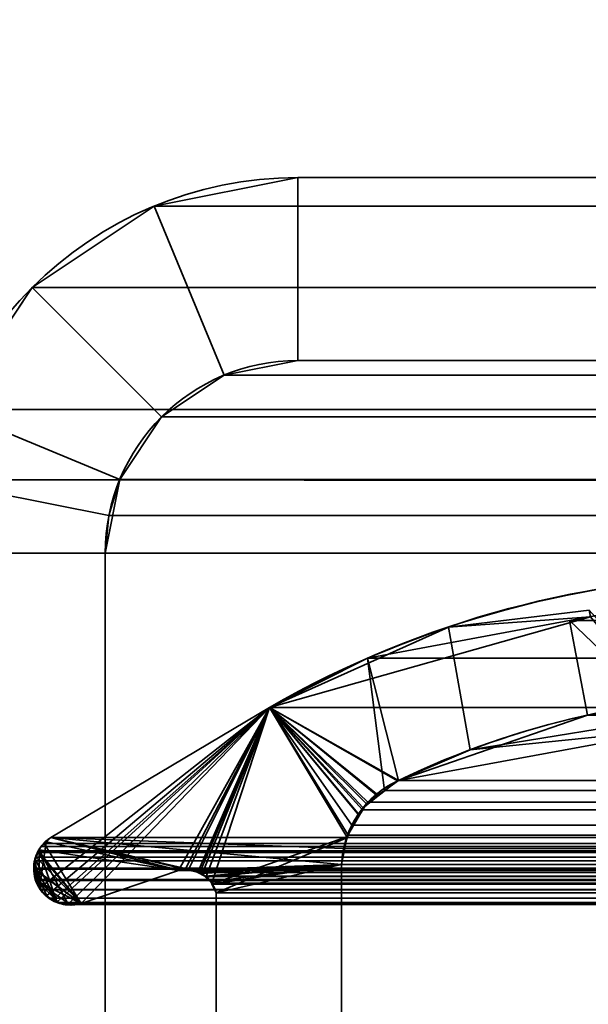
# Model space of a CAD drawing. Header units: millimetres. Extents: x -603 to 3703, y -115 to 193.
# Tile 268 of 656: x 1024.3 to 1028.96, y 10.72 to 18.8. Entities that reach past the tile are written whole.
import ezdxf

# ---------------------------------------------------------------- set-up
doc = ezdxf.new("R2010")
doc.units = ezdxf.units.MM
doc.layers.add('152', color=7, linetype='Continuous', true_color=0xffffff)

# ---------------------------------------------------------------- blocks, each defined once
blk = doc.blocks.new('UG_SURFACE_002')
at = {"layer": '152', "color": 252, "linetype": 'Continuous', "lineweight": 35}
for points in [[(2165, -18, 2212.25), (2165, 174.4, 2212.25), (835, 174.4, 2212.25), (835, -18, 2212.25)], [(985, -18, 2062.2499), (985, 174.4, 2062.2499), (2015.0001, 174.4, 2062.2499), (2015.0001, -18, 2062.2499)]]:
    blk.add_3dface(points, dxfattribs=at)
blk = doc.blocks.new('UG_SURFACE_096')
at = {"layer": '152', "color": 7, "linetype": 'Continuous', "lineweight": 35}
for points in [[(1026.348, 13.1555, -7.75), (1026.348, 13.1555, 2018.9021), (1028.978, 13.897, 2016.2721)], [(1028.978, 13.897, 2016.2721), (1027.8143, 13.8135, -7.75), (1026.348, 13.1555, -7.75)], [(1028.978, 13.897, 2016.2721), (1026.348, 13.1555, 2018.9021), (1027.405, 12.5565, 2017.8449), (1029.7383, 12.9862, 2015.5118)], [(1028.978, 13.897, 2016.2721), (1028.967, 13.9521, -7.75), (1027.8143, 13.8135, -7.75)], [(1029.7376, 13.0907, -7.75), (1027.9906, 12.8066, -7.75), (1027.8143, 13.8135, -7.75), (1028.967, 13.9521, -7.75)], [(1026.348, 13.1555, -7.75), (1027.8143, 13.8135, -7.75), (1027.9906, 12.8066, -7.75), (1027.405, 12.5565, -7.75)], [(1026.348, 13.1555, 2018.9021), (1024.4635, 11.6737, 2020.7865), (1024.4713, 11.6585, 2020.7787), (1024.5216, 11.6138, 2020.7283)], [(1024.4635, 11.6737, 2020.7865), (1026.348, 13.1555, 2018.9021), (1024.5554, 12.0875, 2020.6945), (1024.5168, 12.0506, 2020.7331)], [(1026.348, 13.1555, 2018.9021), (1024.5216, 11.6138, 2020.7283), (1024.5675, 11.573, 2020.6826)], [(1024.5554, 12.0875, 2020.6945), (1026.348, 13.1555, 2018.9021), (1026.348, 13.1555, -7.75), (1024.5554, 12.0875, -7.75)], [(1027.0861, 12.2703, -7.75), (1026.9794, 12.0884, -7.75), (1024.5554, 12.0875, -7.75), (1026.348, 13.1555, -7.75)], [(1024.5675, 11.573, 2020.6826), (1024.5982, 11.558, 2020.6518), (1024.6031, 11.5573, 2020.6468), (1026.348, 13.1555, 2018.9021)], [(1026.348, 13.1555, 2018.9021), (1024.6031, 11.5573, 2020.6468), (1024.7005, 11.5442, 2020.5495)], [(1026.348, 13.1555, 2018.9021), (1024.7005, 11.5442, 2020.5495), (1024.7521, 11.5372, 2020.4978), (1024.8029, 11.5484, 2020.447)], [(1024.8029, 11.5484, 2020.447), (1025.6004, 11.8171, 2019.6495), (1026.348, 13.1555, 2018.9021)], [(1025.6004, 11.8171, 2019.6495), (1025.6561, 11.826, 2019.594), (1026.348, 13.1555, 2018.9021)], [(1026.348, 13.1555, 2018.9021), (1025.6561, 11.826, 2019.594), (1025.6808, 11.8207, 2019.5692)], [(1025.6808, 11.8207, 2019.5692), (1025.7604, 11.8037, 2019.4895), (1026.348, 13.1555, 2018.9021)], [(1025.7604, 11.8037, 2019.4895), (1025.7775, 11.8, 2019.4726), (1026.348, 13.1555, 2018.9021)], [(1026.348, 13.1555, 2018.9021), (1025.7775, 11.8, 2019.4726), (1025.7958, 11.7898, 2019.4542)], [(1026.348, 13.1555, 2018.9021), (1025.7958, 11.7898, 2019.4542), (1025.8263, 11.7604, 2019.4237)], [(1025.8263, 11.7604, 2019.4237), (1025.8741, 11.7145, 2019.3758), (1026.348, 13.1555, 2018.9021)], [(1026.9816, 12.0946, 2018.2683), (1026.348, 13.1555, 2018.9021), (1025.8741, 11.7145, 2019.3758), (1025.8774, 11.7075, 2019.3727)], [(1026.348, 13.1555, -7.75), (1027.405, 12.5565, -7.75), (1027.2372, 12.4344, -7.75)], [(1026.348, 13.1555, -7.75), (1027.1413, 12.3646, -7.75), (1027.0861, 12.2703, -7.75)], [(1027.2372, 12.4344, -7.75), (1027.1413, 12.3646, -7.75), (1026.348, 13.1555, -7.75)], [(1026.348, 13.1555, 2018.9021), (1027.395, 12.552, 2017.8549), (1027.405, 12.5565, 2017.8449)], [(1026.348, 13.1555, 2018.9021), (1027.114, 12.3326, 2018.136), (1027.2355, 12.4275, 2018.0144)], [(1027.2355, 12.4275, 2018.0144), (1027.395, 12.552, 2017.8549), (1026.348, 13.1555, 2018.9021)], [(1026.348, 13.1555, 2018.9021), (1026.9816, 12.0946, 2018.2683), (1027.0796, 12.2708, 2018.1704)], [(1027.0796, 12.2708, 2018.1704), (1027.114, 12.3326, 2018.136), (1026.348, 13.1555, 2018.9021)], [(1027.9906, 12.8066, -7.75), (1029.7376, 13.0907, -7.75), (1029.7383, 12.9862, 2015.5118)], [(1029.7383, 12.9862, 2015.5118), (1027.405, 12.5565, 2017.8449), (1027.9906, 12.8066, -7.75)], [(1027.405, 12.5565, 2017.8449), (1027.405, 12.5565, -7.75), (1027.9906, 12.8066, -7.75)], [(1027.395, 12.552, 2017.8549), (1027.2355, 12.4275, 2018.0144), (1027.2372, 12.4344, -7.75)], [(1027.2372, 12.4344, -7.75), (1027.405, 12.5565, -7.75), (1027.405, 12.5565, 2017.8449)], [(1027.405, 12.5565, 2017.8449), (1027.395, 12.552, 2017.8549), (1027.2372, 12.4344, -7.75)], [(1027.0861, 12.2703, -7.75), (1027.1413, 12.3646, -7.75), (1027.114, 12.3326, 2018.136)], [(1027.2355, 12.4275, 2018.0144), (1027.114, 12.3326, 2018.136), (1027.1413, 12.3646, -7.75)], [(1027.1413, 12.3646, -7.75), (1027.2372, 12.4344, -7.75), (1027.2355, 12.4275, 2018.0144)], [(1027.114, 12.3326, 2018.136), (1027.0796, 12.2708, 2018.1704), (1027.0861, 12.2703, -7.75)], [(1026.979, 12.086, -7.75), (1026.9794, 12.0884, -7.75), (1027.0796, 12.2708, 2018.1704)], [(1027.0796, 12.2708, 2018.1704), (1026.9816, 12.0946, 2018.2683), (1026.979, 12.086, -7.75)], [(1026.9794, 12.0884, -7.75), (1027.0861, 12.2703, -7.75), (1027.0796, 12.2708, 2018.1704)], [(1024.4635, 11.6737, 2020.7865), (1024.5168, 12.0506, 2020.7331), (1024.4673, 12.0036, 2020.7827), (1024.4601, 11.9877, 2020.7899)], [(1025.6004, 11.8171, -7.75), (1024.4608, 11.9883, -7.75), (1024.4669, 12.0027, -7.75), (1024.5183, 12.052, -7.75)], [(1024.5168, 12.0506, 2020.7331), (1024.5183, 12.052, -7.75), (1024.4669, 12.0027, -7.75)], [(1024.4669, 12.0027, -7.75), (1024.4673, 12.0036, 2020.7827), (1024.5168, 12.0506, 2020.7331)], [(1024.5183, 12.052, -7.75), (1024.5168, 12.0506, 2020.7331), (1024.5554, 12.0875, 2020.6945)], [(1024.5554, 12.0875, 2020.6945), (1024.5554, 12.0875, -7.75), (1024.5183, 12.052, -7.75)], [(1024.5183, 12.052, -7.75), (1024.5554, 12.0875, -7.75), (1025.6004, 11.8171, -7.75)], [(1026.9794, 12.0884, -7.75), (1026.979, 12.086, -7.75), (1026.9384, 11.8663, -7.75), (1024.5554, 12.0875, -7.75)], [(1024.5554, 12.0875, -7.75), (1025.704, 11.8235, -7.75), (1025.6816, 11.8221, -7.75)], [(1024.5554, 12.0875, -7.75), (1026.9384, 11.8663, -7.75), (1025.704, 11.8235, -7.75)], [(1025.6816, 11.8221, -7.75), (1025.6004, 11.8171, -7.75), (1024.5554, 12.0875, -7.75)], [(1025.8774, 11.7075, 2019.3727), (1025.9112, 11.6334, 2019.3388), (1026.9799, 12.0856, 2018.27), (1026.9816, 12.0946, 2018.2683)], [(1026.9384, 11.8663, 2018.3115), (1026.9799, 12.0856, 2018.27), (1025.9112, 11.6334, 2019.3388)], [(1026.9384, 11.8663, -7.75), (1026.979, 12.086, -7.75), (1026.9799, 12.0856, 2018.27)], [(1026.9799, 12.0856, 2018.27), (1026.9384, 11.8663, 2018.3115), (1026.9384, 11.8663, -7.75)], [(1026.9816, 12.0946, 2018.2683), (1026.9799, 12.0856, 2018.27), (1026.979, 12.086, -7.75)], [(1024.428, 11.9101, -7.75), (1024.4251, 11.9111, 2020.8249), (1024.4601, 11.9877, 2020.7899)], [(1024.4635, 11.6737, 2020.7865), (1024.4601, 11.9877, 2020.7899), (1024.4251, 11.9111, 2020.8249)], [(1024.4601, 11.9877, 2020.7899), (1024.4608, 11.9883, -7.75), (1024.428, 11.9101, -7.75)], [(1024.428, 11.9101, -7.75), (1024.4608, 11.9883, -7.75), (1024.6043, 11.5606, -7.75)], [(1024.4608, 11.9883, -7.75), (1024.4601, 11.9877, 2020.7899), (1024.4673, 12.0036, 2020.7827)], [(1024.4673, 12.0036, 2020.7827), (1024.4669, 12.0027, -7.75), (1024.4608, 11.9883, -7.75)], [(1024.4608, 11.9883, -7.75), (1025.6004, 11.8171, -7.75), (1024.8029, 11.5484, -7.75), (1024.6998, 11.5363, -7.75)], [(1024.6998, 11.5363, -7.75), (1024.6929, 11.5355, -7.75), (1024.6043, 11.5606, -7.75), (1024.4608, 11.9883, -7.75)], [(1024.4251, 11.9111, 2020.8249), (1024.4242, 11.9091, 2020.8259), (1024.4153, 11.8302, 2020.8347), (1024.4635, 11.6737, 2020.7865)], [(1024.4204, 11.8303, -7.75), (1024.4153, 11.8302, 2020.8347), (1024.4242, 11.9091, 2020.8259)], [(1024.4203, 11.8916, -7.75), (1024.4242, 11.9091, 2020.8259), (1024.4251, 11.9111, 2020.8249)], [(1024.4251, 11.9111, 2020.8249), (1024.428, 11.9101, -7.75), (1024.4203, 11.8916, -7.75)], [(1024.6043, 11.5606, -7.75), (1024.4204, 11.8303, -7.75), (1024.4203, 11.8916, -7.75), (1024.428, 11.9101, -7.75)], [(1024.4242, 11.9091, 2020.8259), (1024.4203, 11.8916, -7.75), (1024.4204, 11.8303, -7.75)], [(1024.428, 11.7445, 2020.822), (1024.4147, 11.8249, 2020.8354), (1024.4204, 11.8303, -7.75)], [(1024.4147, 11.8249, 2020.8354), (1024.4153, 11.8302, 2020.8347), (1024.4204, 11.8303, -7.75)], [(1024.4153, 11.8302, 2020.8347), (1024.4147, 11.8249, 2020.8354), (1024.428, 11.7445, 2020.822), (1024.4635, 11.6737, 2020.7865)], [(1024.4204, 11.8303, -7.75), (1024.4205, 11.7742, -7.75), (1024.428, 11.7445, 2020.822)], [(1024.4204, 11.8303, -7.75), (1024.5215, 11.6109, -7.75), (1024.4887, 11.6366, -7.75), (1024.4671, 11.675, -7.75)], [(1024.4204, 11.8303, -7.75), (1024.6043, 11.5606, -7.75), (1024.575, 11.5689, -7.75), (1024.5215, 11.6109, -7.75)], [(1024.4671, 11.675, -7.75), (1024.428, 11.7445, -7.75), (1024.4205, 11.7742, -7.75), (1024.4204, 11.8303, -7.75)], [(1025.6004, 11.8171, 2019.6495), (1024.8029, 11.5484, 2020.447), (1024.8029, 11.5484, -7.75), (1025.6004, 11.8171, -7.75)], [(1025.6808, 11.8207, 2019.5692), (1025.6561, 11.826, 2019.594), (1025.6004, 11.8171, -7.75)], [(1025.6561, 11.826, 2019.594), (1025.6004, 11.8171, 2019.6495), (1025.6004, 11.8171, -7.75)], [(1025.6004, 11.8171, -7.75), (1025.6816, 11.8221, -7.75), (1025.6808, 11.8207, 2019.5692)], [(1025.6808, 11.8207, 2019.5692), (1025.6816, 11.8221, -7.75), (1025.704, 11.8235, -7.75)], [(1025.7604, 11.8037, 2019.4895), (1025.6808, 11.8207, 2019.5692), (1025.704, 11.8235, -7.75)], [(1025.7595, 11.8038, -7.75), (1025.704, 11.8235, -7.75), (1026.9384, 11.8663, -7.75)], [(1025.704, 11.8235, -7.75), (1025.7595, 11.8038, -7.75), (1025.7604, 11.8037, 2019.4895)], [(1026.9384, 11.8663, -7.75), (1025.7913, 11.7925, -7.75), (1025.7595, 11.8038, -7.75)], [(1025.7958, 11.7898, 2019.4542), (1025.7595, 11.8038, -7.75), (1025.7913, 11.7925, -7.75)], [(1025.7958, 11.7898, 2019.4542), (1025.7775, 11.8, 2019.4726), (1025.7595, 11.8038, -7.75)], [(1025.7775, 11.8, 2019.4726), (1025.7604, 11.8037, 2019.4895), (1025.7595, 11.8038, -7.75)], [(1025.8254, 11.7618, -7.75), (1025.7913, 11.7925, -7.75), (1026.9384, 11.8663, -7.75)], [(1025.7913, 11.7925, -7.75), (1025.8254, 11.7618, -7.75), (1025.8263, 11.7604, 2019.4237)], [(1025.8263, 11.7604, 2019.4237), (1025.7958, 11.7898, 2019.4542), (1025.7913, 11.7925, -7.75)], [(1026.9384, 11.8663, -7.75), (1025.8675, 11.724, -7.75), (1025.8254, 11.7618, -7.75)], [(1025.8756, 11.7071, -7.75), (1025.8675, 11.724, -7.75), (1026.9384, 11.8663, -7.75)], [(1026.9384, 11.8663, -7.75), (1025.9112, 11.6334, -7.75), (1025.8756, 11.7071, -7.75)], [(1026.9384, 11.8663, -7.75), (1026.9384, 6.7187, -7.75), (1025.9112, 7.3541, -7.75), (1025.9112, 11.6334, -7.75)], [(1026.9384, 6.7187, 2018.3115), (1026.9384, 11.8663, 2018.3115), (1025.9112, 11.6334, 2019.3388), (1025.9112, 7.3541, 2019.3388)], [(1026.9384, 6.7187, -7.75), (1026.9384, 11.8663, -7.75), (1026.9384, 11.8663, 2018.3115), (1026.9384, 6.7187, 2018.3115)], [(1024.4205, 11.7742, -7.75), (1024.428, 11.7445, -7.75), (1024.428, 11.7445, 2020.822)], [(1024.428, 11.7445, -7.75), (1024.4671, 11.675, -7.75), (1024.4635, 11.6737, 2020.7865)], [(1024.4635, 11.6737, 2020.7865), (1024.428, 11.7445, 2020.822), (1024.428, 11.7445, -7.75)], [(1025.8741, 11.7145, 2019.3758), (1025.8254, 11.7618, -7.75), (1025.8675, 11.724, -7.75)], [(1025.8741, 11.7145, 2019.3758), (1025.8263, 11.7604, 2019.4237), (1025.8254, 11.7618, -7.75)], [(1025.8675, 11.724, -7.75), (1025.8756, 11.7071, -7.75), (1025.8774, 11.7075, 2019.3727)], [(1025.8774, 11.7075, 2019.3727), (1025.8741, 11.7145, 2019.3758), (1025.8675, 11.724, -7.75)], [(1024.4713, 11.6585, 2020.7787), (1024.4635, 11.6737, 2020.7865), (1024.4671, 11.675, -7.75)], [(1024.4671, 11.675, -7.75), (1024.4887, 11.6366, -7.75), (1024.4713, 11.6585, 2020.7787)], [(1024.5216, 11.6138, 2020.7283), (1024.4713, 11.6585, 2020.7787), (1024.4887, 11.6366, -7.75)], [(1024.4887, 11.6366, -7.75), (1024.5215, 11.6109, -7.75), (1024.5216, 11.6138, 2020.7283)], [(1025.9112, 11.6334, 2019.3388), (1025.8774, 11.7075, 2019.3727), (1025.8756, 11.7071, -7.75)], [(1025.8756, 11.7071, -7.75), (1025.9112, 11.6334, -7.75), (1025.9112, 11.6334, 2019.3388)], [(1025.9112, 7.3541, 2019.3388), (1025.9112, 11.6334, 2019.3388), (1025.9112, 11.6334, -7.75), (1025.9112, 7.3541, -7.75)], [(1024.5675, 11.573, 2020.6826), (1024.5216, 11.6138, 2020.7283), (1024.5215, 11.6109, -7.75)], [(1024.5215, 11.6109, -7.75), (1024.575, 11.5689, -7.75), (1024.5675, 11.573, 2020.6826)], [(1024.5982, 11.558, 2020.6518), (1024.5675, 11.573, 2020.6826), (1024.575, 11.5689, -7.75)], [(1024.575, 11.5689, -7.75), (1024.6043, 11.5606, -7.75), (1024.6031, 11.5573, 2020.6468)], [(1024.6031, 11.5573, 2020.6468), (1024.5982, 11.558, 2020.6518), (1024.575, 11.5689, -7.75)], [(1024.7005, 11.5442, 2020.5495), (1024.6031, 11.5573, 2020.6468), (1024.6043, 11.5606, -7.75)], [(1024.6043, 11.5606, -7.75), (1024.6929, 11.5355, -7.75), (1024.7005, 11.5442, 2020.5495)], [(1024.6998, 11.5363, -7.75), (1024.8029, 11.5484, -7.75), (1024.8029, 11.5484, 2020.447)], [(1024.8029, 11.5484, 2020.447), (1024.7521, 11.5372, 2020.4978), (1024.6998, 11.5363, -7.75)], [(1024.6929, 11.5355, -7.75), (1024.6998, 11.5363, -7.75), (1024.7005, 11.5442, 2020.5495)], [(1024.7521, 11.5372, 2020.4978), (1024.7005, 11.5442, 2020.5495), (1024.6998, 11.5363, -7.75)]]:
    blk.add_3dface(points, dxfattribs=at)
blk = doc.blocks.new('UG_SURFACE_097')
at = {"layer": '152', "color": 7, "linetype": 'Continuous', "lineweight": 35}
for points in [[(1028.805, 13.867, 2016.4449), (1030.7813, 14.2362, 2014.4687), (1030.4995, 13.2561, 2014.7505), (1029.5511, 13.1549, 2015.6989)], [(1028.805, 13.867, 2016.4449), (1971.195, 13.867, 2016.4449), (1969.2187, 14.2362, 2014.4687)], [(1030.7813, 14.2362, 2014.4687), (1028.805, 13.867, 2016.4449), (1969.2187, 14.2362, 2014.4687)], [(1028.9526, 13.0911, 2016.2973), (1027.405, 12.5565, 2017.8449), (1027.15, 13.5578, 2018.1), (1028.805, 13.867, 2016.4449)], [(1972.85, 13.5578, 2018.1), (1971.195, 13.867, 2016.4449), (1028.805, 13.867, 2016.4449), (1027.15, 13.5578, 2018.1)], [(1029.5511, 13.1549, 2015.6989), (1028.9526, 13.0911, 2016.2973), (1028.805, 13.867, 2016.4449)], [(1027.2902, 12.4749, 2017.9598), (1027.1529, 12.3772, 2018.0972), (1026.348, 13.1555, 2018.9021), (1027.15, 13.5578, 2018.1)], [(1026.348, 13.1555, 2018.9021), (1973.652, 13.1555, 2018.9021), (1972.85, 13.5578, 2018.1)], [(1027.15, 13.5578, 2018.1), (1026.348, 13.1555, 2018.9021), (1972.85, 13.5578, 2018.1)], [(1027.15, 13.5578, 2018.1), (1027.405, 12.5565, 2017.8449), (1027.2902, 12.4749, 2017.9598)], [(1026.9928, 12.1065, 2018.2571), (1026.9547, 11.9977, 2018.2953), (1024.5554, 12.0875, 2020.6945), (1026.348, 13.1555, 2018.9021)], [(1975.4446, 12.0875, 2020.6945), (1973.652, 13.1555, 2018.9021), (1026.348, 13.1555, 2018.9021), (1024.5554, 12.0875, 2020.6945)], [(1026.348, 13.1555, 2018.9021), (1027.022, 12.19, 2018.2281), (1026.9928, 12.1065, 2018.2571)], [(1026.348, 13.1555, 2018.9021), (1027.1529, 12.3772, 2018.0972), (1027.1101, 12.316, 2018.1398)], [(1027.1101, 12.316, 2018.1398), (1027.022, 12.19, 2018.2281), (1026.348, 13.1555, 2018.9021)], [(1972.595, 12.5565, 2017.8449), (1027.405, 12.5565, 2017.8449), (1028.9526, 13.0911, 2016.2973)], [(1972.595, 12.5565, 2017.8449), (1028.9526, 13.0911, 2016.2973), (1029.5511, 13.1549, 2015.6989)], [(1027.2902, 12.4749, 2017.9598), (1027.405, 12.5565, 2017.8449), (1972.595, 12.5565, 2017.8449)], [(1972.595, 12.5565, 2017.8449), (1972.7128, 12.484, 2017.9627), (1027.2902, 12.4749, 2017.9598)], [(1972.7702, 12.4486, 2018.0202), (1027.1101, 12.316, 2018.1398), (1027.1529, 12.3772, 2018.0972)], [(1972.7702, 12.4486, 2018.0202), (1972.8895, 12.3135, 2018.1396), (1027.1101, 12.316, 2018.1398)], [(1027.1529, 12.3772, 2018.0972), (1027.2902, 12.4749, 2017.9598), (1972.7128, 12.484, 2017.9627)], [(1972.7128, 12.484, 2017.9627), (1972.7702, 12.4486, 2018.0202), (1027.1529, 12.3772, 2018.0972)], [(1027.022, 12.19, 2018.2281), (1027.1101, 12.316, 2018.1398), (1972.8895, 12.3135, 2018.1396)], [(1972.8895, 12.3135, 2018.1396), (1972.942, 12.2541, 2018.1921), (1027.022, 12.19, 2018.2281)], [(1972.942, 12.2541, 2018.1921), (1026.9928, 12.1065, 2018.2571), (1027.022, 12.19, 2018.2281)], [(1972.942, 12.2541, 2018.1921), (1973.0098, 12.1077, 2018.2598), (1026.9928, 12.1065, 2018.2571)], [(1024.4516, 11.9779, 2020.7984), (1024.4761, 12.0155, 2020.7739), (1024.5012, 12.0383, 2020.7489), (1024.8029, 11.5484, 2020.447)], [(1024.5012, 12.0383, 2020.7489), (1024.4761, 12.0155, 2020.7739), (1975.5329, 12.0032, 2020.7829)], [(1024.5012, 12.0383, 2020.7489), (1024.5554, 12.0875, 2020.6945), (1025.6004, 11.8171, 2019.6495), (1024.8029, 11.5484, 2020.447)], [(1024.5554, 12.0875, 2020.6945), (1024.5012, 12.0383, 2020.7489), (1975.498, 12.0365, 2020.7479)], [(1975.5329, 12.0032, 2020.7829), (1975.498, 12.0365, 2020.7479), (1024.5012, 12.0383, 2020.7489)], [(1024.5554, 12.0875, 2020.6945), (1026.9384, 11.8663, 2018.3115), (1025.7167, 11.8212, 2019.5334), (1025.6871, 11.8201, 2019.563)], [(1025.6871, 11.8201, 2019.563), (1025.6144, 11.8176, 2019.6357), (1024.5554, 12.0875, 2020.6945)], [(1025.6144, 11.8176, 2019.6357), (1025.6004, 11.8171, 2019.6495), (1024.5554, 12.0875, 2020.6945)], [(1026.9547, 11.9977, 2018.2953), (1026.9384, 11.8663, 2018.3115), (1024.5554, 12.0875, 2020.6945)], [(1975.498, 12.0365, 2020.7479), (1975.4446, 12.0875, 2020.6945), (1024.5554, 12.0875, 2020.6945)], [(1026.9547, 11.9977, 2018.2953), (1026.9928, 12.1065, 2018.2571), (1973.0098, 12.1077, 2018.2598)], [(1973.0098, 12.1077, 2018.2598), (1973.025, 12.0751, 2018.275), (1026.9547, 11.9977, 2018.2953)], [(1973.025, 12.0751, 2018.275), (1973.0616, 11.8663, 2018.3115), (1026.9547, 11.9977, 2018.2953)], [(1024.4319, 11.9258, 2020.818), (1024.4472, 11.9664, 2020.8027), (1024.8029, 11.5484, 2020.447)], [(1975.5521, 11.9652, 2020.802), (1024.4472, 11.9664, 2020.8027), (1024.4319, 11.9258, 2020.818)], [(1024.4319, 11.9258, 2020.818), (1975.569, 11.9316, 2020.8189), (1975.5521, 11.9652, 2020.802)], [(1024.8029, 11.5484, 2020.447), (1024.4472, 11.9664, 2020.8027), (1024.4516, 11.9779, 2020.7984)], [(1024.4516, 11.9779, 2020.7984), (1024.4472, 11.9664, 2020.8027), (1975.5521, 11.9652, 2020.802)], [(1975.5521, 11.9652, 2020.802), (1024.4761, 12.0155, 2020.7739), (1024.4516, 11.9779, 2020.7984)], [(1024.4761, 12.0155, 2020.7739), (1975.5521, 11.9652, 2020.802), (1975.5329, 12.0032, 2020.7829)], [(1973.0616, 11.8663, 2018.3115), (1026.9384, 11.8663, 2018.3115), (1026.9547, 11.9977, 2018.2953)], [(1024.8029, 11.5484, 2020.447), (1024.4156, 11.8382, 2020.8344), (1024.4216, 11.8984, 2020.8285), (1024.4319, 11.9258, 2020.818)], [(1024.4216, 11.8984, 2020.8285), (1024.4156, 11.8382, 2020.8344), (1975.5852, 11.846, 2020.8352)], [(1024.4319, 11.9258, 2020.818), (1024.4216, 11.8984, 2020.8285), (1975.5852, 11.846, 2020.8352)], [(1024.4319, 11.9258, 2020.818), (1975.5698, 11.9274, 2020.8199), (1975.569, 11.9316, 2020.8189)], [(1975.5852, 11.846, 2020.8352), (1975.5698, 11.9274, 2020.8199), (1024.4319, 11.9258, 2020.818)], [(1024.4145, 11.8282, 2020.8354), (1024.4156, 11.8382, 2020.8344), (1024.8029, 11.5484, 2020.447)], [(1975.5844, 11.8085, 2020.8344), (1024.4156, 11.8382, 2020.8344), (1024.4145, 11.8282, 2020.8354)], [(1024.8029, 11.5484, 2020.447), (1024.4323, 11.736, 2020.8178), (1024.428, 11.7445, 2020.822), (1024.4145, 11.8282, 2020.8354)], [(1024.4145, 11.8282, 2020.8354), (1024.428, 11.7445, 2020.822), (1975.572, 11.7445, 2020.822)], [(1975.572, 11.7445, 2020.822), (1975.5844, 11.8085, 2020.8344), (1024.4145, 11.8282, 2020.8354)], [(1024.4156, 11.8382, 2020.8344), (1975.5851, 11.8384, 2020.8352), (1975.5852, 11.846, 2020.8352)], [(1975.5844, 11.8085, 2020.8344), (1975.5851, 11.8384, 2020.8352), (1024.4156, 11.8382, 2020.8344)], [(1974.3996, 11.8171, 2019.6495), (1975.1971, 11.5484, 2020.447), (1024.8029, 11.5484, 2020.447), (1025.6004, 11.8171, 2019.6495)], [(1974.3996, 11.8171, 2019.6495), (1025.6004, 11.8171, 2019.6495), (1025.6144, 11.8176, 2019.6357)], [(1974.3232, 11.8261, 2019.5732), (1025.6144, 11.8176, 2019.6357), (1025.6871, 11.8201, 2019.563)], [(1974.3232, 11.8261, 2019.5732), (1974.3855, 11.8187, 2019.6354), (1025.6144, 11.8176, 2019.6357)], [(1025.6144, 11.8176, 2019.6357), (1974.3855, 11.8187, 2019.6354), (1974.3996, 11.8171, 2019.6495)], [(1025.6871, 11.8201, 2019.563), (1974.3134, 11.823, 2019.5634), (1974.3232, 11.8261, 2019.5732)], [(1974.3134, 11.823, 2019.5634), (1025.6871, 11.8201, 2019.563), (1025.7167, 11.8212, 2019.5334)], [(1025.7601, 11.8001, 2019.49), (1025.7167, 11.8212, 2019.5334), (1026.9384, 11.8663, 2018.3115)], [(1025.7167, 11.8212, 2019.5334), (1974.2395, 11.7993, 2019.4895), (1974.3134, 11.823, 2019.5634)], [(1025.7167, 11.8212, 2019.5334), (1025.7601, 11.8001, 2019.49), (1974.2395, 11.7993, 2019.4895)], [(1025.8185, 11.7716, 2019.4316), (1025.7601, 11.8001, 2019.49), (1026.9384, 11.8663, 2018.3115)], [(1974.1986, 11.7862, 2019.4485), (1025.7601, 11.8001, 2019.49), (1025.8185, 11.7716, 2019.4316)], [(1974.1986, 11.7862, 2019.4485), (1974.2395, 11.7993, 2019.4895), (1025.7601, 11.8001, 2019.49)], [(1026.9384, 11.8663, 2018.3115), (1025.8265, 11.7677, 2019.4235), (1025.8185, 11.7716, 2019.4316)], [(1025.88, 11.7055, 2019.3701), (1025.8732, 11.7134, 2019.3768), (1025.8265, 11.7677, 2019.4235), (1026.9384, 11.8663, 2018.3115)], [(1026.9384, 11.8663, 2018.3115), (1025.9112, 11.6334, 2019.3388), (1025.88, 11.7055, 2019.3701)], [(1025.9112, 7.3541, 2019.3388), (1025.9112, 11.6334, 2019.3388), (1026.9384, 11.8663, 2018.3115), (1026.9384, 6.7187, 2018.3115)], [(1026.9384, 6.7187, 2018.3115), (1026.9384, 11.8663, 2018.3115), (1973.0616, 11.8663, 2018.3115), (1973.0616, 6.7187, 2018.3115)], [(1024.4323, 11.736, 2020.8178), (1975.5677, 11.736, 2020.8178), (1975.572, 11.7445, 2020.822), (1024.428, 11.7445, 2020.822)], [(1024.4323, 11.736, 2020.8178), (1024.622, 11.5553, 2020.628), (1024.539, 11.5917, 2020.7109), (1024.4725, 11.6582, 2020.7775)], [(1024.4323, 11.736, 2020.8178), (1024.8029, 11.5484, 2020.447), (1024.7829, 11.5429, 2020.467), (1024.7089, 11.5412, 2020.5412)], [(1024.7089, 11.5412, 2020.5412), (1024.658, 11.54, 2020.592), (1024.622, 11.5553, 2020.628), (1024.4323, 11.736, 2020.8178)], [(1024.4725, 11.6582, 2020.7775), (1024.4687, 11.662, 2020.7813), (1024.4323, 11.736, 2020.8178)], [(1975.5313, 11.662, 2020.7813), (1024.4323, 11.736, 2020.8178), (1024.4687, 11.662, 2020.7813)], [(1975.5313, 11.662, 2020.7813), (1975.5677, 11.736, 2020.8178), (1024.4323, 11.736, 2020.8178)], [(1025.8185, 11.7716, 2019.4316), (1974.1828, 11.7701, 2019.4328), (1974.1986, 11.7862, 2019.4485)], [(1974.1828, 11.7701, 2019.4328), (1025.8185, 11.7716, 2019.4316), (1025.8265, 11.7677, 2019.4235)], [(1025.8265, 11.7677, 2019.4235), (1974.1271, 11.7128, 2019.377), (1974.1828, 11.7701, 2019.4328)], [(1025.8265, 11.7677, 2019.4235), (1025.8732, 11.7134, 2019.3768), (1974.1271, 11.7128, 2019.377)], [(1974.1204, 11.7061, 2019.3703), (1025.8732, 11.7134, 2019.3768), (1025.88, 11.7055, 2019.3701)], [(1974.1204, 11.7061, 2019.3703), (1974.1271, 11.7128, 2019.377), (1025.8732, 11.7134, 2019.3768)], [(1024.4687, 11.662, 2020.7813), (1024.4725, 11.6582, 2020.7775), (1975.5275, 11.6582, 2020.7775), (1975.5313, 11.662, 2020.7813)], [(1975.5275, 11.6582, 2020.7775), (1024.4725, 11.6582, 2020.7775), (1024.539, 11.5917, 2020.7109)], [(1024.539, 11.5917, 2020.7109), (1975.461, 11.5914, 2020.7109), (1975.5275, 11.6582, 2020.7775)], [(1025.88, 11.7055, 2019.3701), (1974.0888, 11.6334, 2019.3388), (1974.1204, 11.7061, 2019.3703)], [(1025.88, 11.7055, 2019.3701), (1025.9112, 11.6334, 2019.3388), (1974.0888, 11.6334, 2019.3388)], [(1974.0888, 7.3541, 2019.3388), (1974.0888, 11.6334, 2019.3388), (1025.9112, 11.6334, 2019.3388), (1025.9112, 7.3541, 2019.3388)], [(1024.622, 11.5553, 2020.628), (1024.5411, 11.5896, 2020.7088), (1024.539, 11.5917, 2020.7109)], [(1975.4601, 11.5905, 2020.71), (1024.539, 11.5917, 2020.7109), (1024.5411, 11.5896, 2020.7088)], [(1975.4601, 11.5905, 2020.71), (1975.461, 11.5914, 2020.7109), (1024.539, 11.5917, 2020.7109)], [(1975.4601, 11.5905, 2020.71), (1024.5411, 11.5896, 2020.7088), (1024.622, 11.5553, 2020.628)], [(1024.622, 11.5553, 2020.628), (1975.3782, 11.5548, 2020.6282), (1975.4601, 11.5905, 2020.71)], [(1975.3782, 11.5548, 2020.6282), (1024.622, 11.5553, 2020.628), (1024.658, 11.54, 2020.592)], [(1975.3457, 11.5407, 2020.5958), (1975.3782, 11.5548, 2020.6282), (1024.658, 11.54, 2020.592)], [(1024.7829, 11.5429, 2020.467), (1975.1971, 11.5484, 2020.447), (1975.2913, 11.5435, 2020.5412)], [(1024.7829, 11.5429, 2020.467), (1024.8029, 11.5484, 2020.447), (1975.1971, 11.5484, 2020.447)], [(1975.3457, 11.5407, 2020.5958), (1024.658, 11.54, 2020.592), (1024.7089, 11.5412, 2020.5412)], [(1024.7089, 11.5412, 2020.5412), (1975.2913, 11.5435, 2020.5412), (1975.3457, 11.5407, 2020.5958)], [(1975.2913, 11.5435, 2020.5412), (1024.7089, 11.5412, 2020.5412), (1024.7829, 11.5429, 2020.467)]]:
    blk.add_3dface(points, dxfattribs=at)
blk = doc.blocks.new('UG_SURFACE_099')
at = {"layer": '152', "color": 252, "linetype": 'Continuous', "lineweight": 35}
for points in [[(1026.58, 17.5, 2018.6701), (1026.58, 17.5, -7.75), (1025.4014, 17.2655, -7.75), (1025.4014, 17.2655, 2019.8486)], [(1026.58, 17.5, 2018.6701), (1025.4014, 17.2655, 2019.8486), (1025.9753, 15.8797, 2019.2747), (1026.58, 16, 2018.6701)], [(1026.58, 16, -7.75), (1025.9753, 15.8797, -7.75), (1025.4014, 17.2655, -7.75), (1026.58, 17.5, -7.75)], [(1026.58, 17.5, 2018.6701), (1034.5327, 17.5, 2010.7174), (1034.5327, 17.5, -7.75), (1026.58, 17.5, -7.75)], [(1026.58, 16, 2018.6701), (1034.5327, 16, 2010.7174), (1034.5327, 17.5, 2010.7174), (1026.58, 17.5, 2018.6701)], [(1026.58, 17.5, -7.75), (1034.5327, 17.5, -7.75), (1034.5327, 16, -7.75), (1026.58, 16, -7.75)], [(1025.4014, 17.2655, 2019.8486), (1025.4014, 17.2655, -7.75), (1024.4021, 16.5979, -7.75), (1024.4021, 16.5979, 2020.8478)], [(1025.4014, 17.2655, 2019.8486), (1024.4021, 16.5979, 2020.8478), (1025.4627, 15.5372, 2019.7873), (1025.9753, 15.8797, 2019.2747)], [(1024.4021, 16.5979, -7.75), (1025.4014, 17.2655, -7.75), (1025.9753, 15.8797, -7.75), (1025.4627, 15.5372, -7.75)], [(1024.4021, 16.5979, 2020.8478), (1024.4021, 16.5979, -7.75), (1023.7345, 15.5987, -7.75), (1023.7345, 15.5987, 2021.5156)], [(1025.1203, 15.0246, 2020.1297), (1025.4627, 15.5372, 2019.7873), (1024.4021, 16.5979, 2020.8478), (1023.7345, 15.5987, 2021.5156)], [(1025.4627, 15.5372, -7.75), (1025.1203, 15.0246, -7.75), (1023.7345, 15.5987, -7.75), (1024.4021, 16.5979, -7.75)], [(1025.9753, 15.8797, 2019.2747), (1025.9753, 15.8797, -7.75), (1026.58, 16, -7.75), (1026.58, 16, 2018.6701)], [(1026.58, 16, 2018.6701), (1026.58, 16, -7.75), (1034.5327, 16, -7.75), (1034.5327, 16, 2010.7174)], [(1025.4627, 15.5372, 2019.7873), (1025.4627, 15.5372, -7.75), (1025.9753, 15.8797, -7.75), (1025.9753, 15.8797, 2019.2747)], [(1023.5, 14.42, -7.75), (1023.7345, 15.5987, -7.75), (1025.1203, 15.0246, -7.75), (1025, 14.42, -7.75)], [(1025.0304, 14.7282, 2020.2196), (1025.1203, 15.0246, 2020.1297), (1023.7345, 15.5987, 2021.5156), (1023.5592, 15.0209, 2021.6908)], [(1025.1203, 15.0246, 2020.1297), (1025.1203, 15.0246, -7.75), (1025.4627, 15.5372, -7.75), (1025.4627, 15.5372, 2019.7873)], [(1025, 14.42, 2020.2501), (1025.0304, 14.7282, 2020.2196), (1023.5592, 15.0209, 2021.6908), (1023.5, 14.42, 2021.75)], [(1025, 14.42, -7.75), (1025.1203, 15.0246, -7.75), (1025.1203, 15.0246, 2020.1297)], [(1025.1203, 15.0246, 2020.1297), (1025.0304, 14.7282, 2020.2196), (1025, 14.42, -7.75)], [(1025.0304, 14.7282, 2020.2196), (1025, 14.42, 2020.2501), (1025, 14.42, -7.75)], [(1025, -29.92, 2020.2501), (1025, 14.42, 2020.2501), (1023.5, 14.42, 2021.75), (1023.5, -29.92, 2021.75)], [(1025, 14.42, -7.75), (1025, -29.92, -7.75), (1023.5, -29.92, -7.75), (1023.5, 14.42, -7.75)], [(1025, -29.92, 2020.2501), (1025, -29.92, -7.75), (1025, 14.42, -7.75), (1025, 14.42, 2020.2501)]]:
    blk.add_3dface(points, dxfattribs=at)
blk = doc.blocks.new('UG_SURFACE_100')
at = {"layer": '152', "color": 252, "linetype": 'Continuous', "lineweight": 35}
for points in [[(1026.58, 17.5, 2018.6701), (1026.58, 17.5, -7.75), (1025.4014, 17.2655, -7.75), (1025.4014, 17.2655, 2019.8486)], [(1026.58, 17.5, 2018.6701), (1025.4014, 17.2655, 2019.8486), (1025.9753, 15.8797, 2019.2747), (1026.58, 16, 2018.6701)], [(1026.58, 16, -7.75), (1025.9753, 15.8797, -7.75), (1025.4014, 17.2655, -7.75), (1026.58, 17.5, -7.75)], [(1026.58, 17.5, 2018.6701), (1034.5327, 17.5, 2010.7174), (1034.5327, 17.5, -7.75), (1026.58, 17.5, -7.75)], [(1026.58, 16, 2018.6701), (1034.5327, 16, 2010.7174), (1034.5327, 17.5, 2010.7174), (1026.58, 17.5, 2018.6701)], [(1026.58, 17.5, -7.75), (1034.5327, 17.5, -7.75), (1034.5327, 16, -7.75), (1026.58, 16, -7.75)], [(1025.4014, 17.2655, 2019.8486), (1025.4014, 17.2655, -7.75), (1024.4021, 16.5979, -7.75), (1024.4021, 16.5979, 2020.8478)], [(1025.4014, 17.2655, 2019.8486), (1024.4021, 16.5979, 2020.8478), (1025.4627, 15.5372, 2019.7873), (1025.9753, 15.8797, 2019.2747)], [(1024.4021, 16.5979, -7.75), (1025.4014, 17.2655, -7.75), (1025.9753, 15.8797, -7.75), (1025.4627, 15.5372, -7.75)], [(1024.4021, 16.5979, 2020.8478), (1024.4021, 16.5979, -7.75), (1023.7345, 15.5987, -7.75), (1023.7345, 15.5987, 2021.5156)], [(1025.1203, 15.0246, 2020.1297), (1025.4627, 15.5372, 2019.7873), (1024.4021, 16.5979, 2020.8478), (1023.7345, 15.5987, 2021.5156)], [(1025.4627, 15.5372, -7.75), (1025.1203, 15.0246, -7.75), (1023.7345, 15.5987, -7.75), (1024.4021, 16.5979, -7.75)], [(1025.9753, 15.8797, 2019.2747), (1025.9753, 15.8797, -7.75), (1026.58, 16, -7.75), (1026.58, 16, 2018.6701)], [(1026.58, 16, 2018.6701), (1026.58, 16, -7.75), (1034.5327, 16, -7.75), (1034.5327, 16, 2010.7174)], [(1025.4627, 15.5372, 2019.7873), (1025.4627, 15.5372, -7.75), (1025.9753, 15.8797, -7.75), (1025.9753, 15.8797, 2019.2747)], [(1023.5, 14.42, -7.75), (1023.7345, 15.5987, -7.75), (1025.1203, 15.0246, -7.75), (1025, 14.42, -7.75)], [(1025.0304, 14.7282, 2020.2196), (1025.1203, 15.0246, 2020.1297), (1023.7345, 15.5987, 2021.5156), (1023.5592, 15.0209, 2021.6908)], [(1025.1203, 15.0246, 2020.1297), (1025.1203, 15.0246, -7.75), (1025.4627, 15.5372, -7.75), (1025.4627, 15.5372, 2019.7873)], [(1025, 14.42, 2020.2501), (1025.0304, 14.7282, 2020.2196), (1023.5592, 15.0209, 2021.6908), (1023.5, 14.42, 2021.75)], [(1025, 14.42, -7.75), (1025.1203, 15.0246, -7.75), (1025.1203, 15.0246, 2020.1297)], [(1025.1203, 15.0246, 2020.1297), (1025.0304, 14.7282, 2020.2196), (1025, 14.42, -7.75)], [(1025.0304, 14.7282, 2020.2196), (1025, 14.42, 2020.2501), (1025, 14.42, -7.75)], [(1025, -29.92, 2020.2501), (1025, 14.42, 2020.2501), (1023.5, 14.42, 2021.75), (1023.5, -29.92, 2021.75)], [(1025, 14.42, -7.75), (1025, -29.92, -7.75), (1023.5, -29.92, -7.75), (1023.5, 14.42, -7.75)], [(1025, -29.92, 2020.2501), (1025, -29.92, -7.75), (1025, 14.42, -7.75), (1025, 14.42, 2020.2501)]]:
    blk.add_3dface(points, dxfattribs=at)
blk = doc.blocks.new('UG_SURFACE_101')
at = {"layer": '152', "color": 252, "linetype": 'Continuous', "lineweight": 35}
for points in [[(1973.42, 17.5, 2018.6701), (1026.58, 17.5, 2018.6701), (1025.4014, 17.2655, 2019.8486), (1974.5986, 17.2655, 2019.8486)], [(1026.58, 16, 2018.6701), (1025.9753, 15.8797, 2019.2747), (1025.4014, 17.2655, 2019.8486), (1026.58, 17.5, 2018.6701)], [(1026.58, 17.5, 2018.6701), (1973.42, 17.5, 2018.6701), (1965.4673, 17.5, 2010.7174), (1034.5327, 17.5, 2010.7174)], [(1026.58, 17.5, 2018.6701), (1034.5327, 17.5, 2010.7174), (1034.5327, 16, 2010.7174), (1026.58, 16, 2018.6701)], [(1974.5986, 17.2655, 2019.8486), (1025.4014, 17.2655, 2019.8486), (1024.4021, 16.5979, 2020.8478), (1975.5979, 16.5979, 2020.8478)], [(1025.9753, 15.8797, 2019.2747), (1025.4627, 15.5372, 2019.7873), (1024.4021, 16.5979, 2020.8478), (1025.4014, 17.2655, 2019.8486)], [(1975.5979, 16.5979, 2020.8478), (1024.4021, 16.5979, 2020.8478), (1023.7345, 15.5987, 2021.5156), (1976.2655, 15.5987, 2021.5156)], [(1023.7345, 15.5987, 2021.5156), (1024.4021, 16.5979, 2020.8478), (1025.4627, 15.5372, 2019.7873), (1025.1203, 15.0246, 2020.1297)], [(1974.0247, 15.8797, 2019.2747), (1025.9753, 15.8797, 2019.2747), (1026.58, 16, 2018.6701), (1973.42, 16, 2018.6701)], [(1026.58, 16, 2018.6701), (1034.5327, 16, 2010.7174), (1965.4673, 16, 2010.7174), (1973.42, 16, 2018.6701)], [(1974.5373, 15.5372, 2019.7873), (1025.4627, 15.5372, 2019.7873), (1025.9753, 15.8797, 2019.2747), (1974.0247, 15.8797, 2019.2747)], [(1976.4408, 15.0209, 2021.6908), (1976.2655, 15.5987, 2021.5156), (1023.7345, 15.5987, 2021.5156), (1023.5592, 15.0209, 2021.6908)], [(1023.5592, 15.0209, 2021.6908), (1023.7345, 15.5987, 2021.5156), (1025.1203, 15.0246, 2020.1297), (1025.0304, 14.7282, 2020.2196)], [(1974.8797, 15.0246, 2020.1297), (1025.1203, 15.0246, 2020.1297), (1025.4627, 15.5372, 2019.7873), (1974.5373, 15.5372, 2019.7873)], [(1023.5592, 15.0209, 2021.6908), (1023.5, 14.42, 2021.75), (1976.5, 14.42, 2021.75)], [(1023.5, 14.42, 2021.75), (1023.5592, 15.0209, 2021.6908), (1025.0304, 14.7282, 2020.2196), (1025, 14.42, 2020.2501)], [(1023.5592, 15.0209, 2021.6908), (1976.5, 14.42, 2021.75), (1976.4408, 15.0209, 2021.6908)], [(1025.0304, 14.7282, 2020.2196), (1025.1203, 15.0246, 2020.1297), (1974.8797, 15.0246, 2020.1297), (1974.9696, 14.7282, 2020.2196)], [(1975, 14.42, 2020.2501), (1025, 14.42, 2020.2501), (1025.0304, 14.7282, 2020.2196)], [(1974.9696, 14.7282, 2020.2196), (1975, 14.42, 2020.2501), (1025.0304, 14.7282, 2020.2196)], [(1023.5, -29.92, 2021.75), (1976.5, -29.92, 2021.75), (1976.5, 14.42, 2021.75), (1023.5, 14.42, 2021.75)], [(1025, 14.42, 2020.2501), (1025, -29.92, 2020.2501), (1023.5, -29.92, 2021.75), (1023.5, 14.42, 2021.75)], [(1025, -29.92, 2020.2501), (1025, 14.42, 2020.2501), (1975, 14.42, 2020.2501), (1975, -29.92, 2020.2501)]]:
    blk.add_3dface(points, dxfattribs=at)

msp = doc.modelspace()

# ---------------------------------------------------------------- linework, layer by layer
at = {"layer": '152', "color": 252, "linetype": 'Continuous', "lineweight": 35, "true_color": 0x939598}
for p, q in [((1026.58, 17.5, 2018.67), (1034.5327, 17.5, 2010.7173)), ((1973.42, 17.5, 2018.67), (1026.58, 17.5, 2018.67)), ((1026.58, 17.5, 2018.67), (1034.5327, 17.5, 2010.7173)), ((1034.5327, 17.5, -7.75), (1026.58, 17.5, -7.75)), ((1034.5327, 17.5, -7.75), (1026.58, 17.5, -7.75)), ((1026.58, 17.5, 2018.67), (1026.58, 17.5, -7.75)), ((1026.58, 17.5, 2018.67), (1034.5327, 17.5, 2010.7173)), ((1026.58, 17.5, 2018.67), (1026.58, 17.5, -7.75)), ((1034.5327, 16, -7.75), (1026.58, 16, -7.75)), ((1026.58, 16, 2018.67), (1026.58, 16, -7.75)), ((1034.5327, 16, -7.75), (1026.58, 16, -7.75)), ((1026.58, 16, 2018.67), (1034.5327, 16, 2010.7173)), ((1026.58, 16, 2018.67), (1026.58, 16, -7.75)), ((1026.58, 16, 2018.67), (1034.5327, 16, 2010.7173)), ((1973.42, 16, 2018.67), (1026.58, 16, 2018.67)), ((1026.58, 16, 2018.67), (1034.5327, 16, 2010.7173)), ((1976.5, 14.42, 2021.75), (1023.5, 14.42, 2021.75)), ((1025, 14.42, 2020.25), (1025, 14.42, -7.75)), ((1025, -29.92, 2020.25), (1025, 14.42, 2020.25)), ((1025, 14.42, 2020.25), (1025, 14.42, -7.75)), ((1025, -29.92, 2020.25), (1025, 14.42, 2020.25)), ((1025, -29.92, 2020.25), (1025, 14.42, 2020.25)), ((1025, 14.42, -7.75), (1025, -29.92, -7.75)), ((1025, 14.42, -7.75), (1025, -29.92, -7.75)), ((1975, 14.42, 2020.25), (1025, 14.42, 2020.25)), ((1024.5555, 12.0875, -7.75), (1026.348, 13.1555, -7.75)), ((1024.5555, 12.0875, 2020.6945), (1026.348, 13.1555, 2018.902)), ((1024.5555, 12.0875, 2020.6945), (1026.348, 13.1555, 2018.902)), ((1973.652, 13.1555, 2018.902), (1026.348, 13.1555, 2018.902)), ((1026.348, 13.1555, 2018.902), (1026.348, 13.1555, -7.75)), ((1027.405, 12.5565, -7.75), (1027.405, 12.5565, 2017.845)), ((1027.405, 12.5565, 2017.845), (1972.595, 12.5565, 2017.845)), ((1975.4445, 12.0875, 2020.6945), (1024.5555, 12.0875, 2020.6945)), ((1024.5555, 12.0875, 2020.6945), (1024.5555, 12.0875, -7.75)), ((1025.6004, 11.8171, -7.75), (1024.8029, 11.5484, -7.75)), ((1025.6004, 11.8171, 2019.6496), (1024.8029, 11.5484, 2020.4471)), ((1025.6004, 11.8171, 2019.6496), (1024.8029, 11.5484, 2020.4471)), ((1974.3996, 11.8171, 2019.6496), (1025.6004, 11.8171, 2019.6496)), ((1025.6004, 11.8171, 2019.6496), (1025.6004, 11.8171, -7.75)), ((1026.9385, 11.8663, 2018.3115), (1026.9385, 6.7187, 2018.3115)), ((1026.9385, 6.7187, -7.75), (1026.9385, 11.8663, -7.75)), ((1026.9385, 11.8663, -7.75), (1026.9385, 11.8663, 2018.3115)), ((1026.9385, 11.8663, 2018.3115), (1973.0615, 11.8663, 2018.3115)), ((1026.9385, 11.8663, 2018.3115), (1026.9385, 6.7187, 2018.3115)), ((1975.572, 11.7445, 2020.822), (1024.428, 11.7445, 2020.822)), ((1024.428, 11.7445, 2020.822), (1024.428, 11.7445, -7.75)), ((1025.9112, 11.6334, 2019.3388), (1025.9112, 11.6334, -7.75)), ((1025.9112, 7.3541, 2019.3388), (1025.9112, 11.6334, 2019.3388)), ((1974.0888, 11.6334, 2019.3388), (1025.9112, 11.6334, 2019.3388)), ((1025.9112, 7.3541, -7.75), (1025.9112, 11.6334, -7.75)), ((1025.9112, 7.3541, 2019.3388), (1025.9112, 11.6334, 2019.3388)), ((1024.8029, 11.5484, 2020.4471), (1024.8029, 11.5484, -7.75)), ((1975.1971, 11.5484, 2020.4471), (1024.8029, 11.5484, 2020.4471))]:
    msp.add_line(p, q, dxfattribs=at)
for radius in [3.08, 3.08, 1.58, 1.58]:
    msp.add_arc((1026.58, 14.42, -7.75), radius, 90, 180, dxfattribs=at)
at = {"layer": '152', "color": 252, "linetype": 'Continuous', "lineweight": 35, "true_color": 0x939598, "extrusion": (-0.707107, -6.12323e-17, -0.707107)}
for major_axis in [(-3.08, 0, 3.08), (-3.08, 0, 3.08), (-3.08, 0, 3.08), (-1.58, 0, 1.58), (-1.58, 0, 1.58), (-1.58, 0, 1.58)]:
    msp.add_ellipse((1026.58, 14.42, 2018.67), major_axis=major_axis, ratio=0.707107, start_param=0, end_param=1.570796, dxfattribs=at)
at = {"layer": '152', "color": 252, "linetype": 'Continuous', "lineweight": 35, "true_color": 0x939598}
for points in [[(1034.337, 13.2666, 2010.913), (1031.8326, 14.6068, 2013.4174), (1028.8146, 14.5654, 2016.4354), (1026.348, 13.1555, 2018.902)], [(1034.337, 13.2666, -7.75), (1031.8326, 14.6068, -7.75), (1028.8146, 14.5654, -7.75), (1026.348, 13.1555, -7.75)], [(1027.405, 12.5565, 2017.845), (1029.3533, 13.4942, 2015.8967), (1031.6234, 13.4889, 2013.6266), (1033.5678, 12.5427, 2011.6822)], [(1033.5678, 12.5427, -7.75), (1031.6234, 13.4889, -7.75), (1029.3533, 13.4942, -7.75), (1027.405, 12.5565, -7.75)], [(1026.9385, 11.8663, 2018.3115), (1026.9502, 12.1661, 2018.2998), (1027.131, 12.4337, 2018.119), (1027.405, 12.5565, 2017.845)], [(1027.405, 12.5565, -7.75), (1027.131, 12.4337, -7.75), (1026.9502, 12.1661, -7.75), (1026.9385, 11.8663, -7.75)], [(1024.5555, 12.0875, 2020.6945), (1024.4397, 12.0157, 2020.8103), (1024.3877, 11.8744, 2020.8623), (1024.428, 11.7445, 2020.822)], [(1024.5555, 12.0875, -7.75), (1024.4397, 12.0157, -7.75), (1024.3877, 11.8744, -7.75), (1024.428, 11.7445, -7.75)], [(1025.9112, 11.6334, 2019.3388), (1025.8719, 11.7757, 2019.3781), (1025.7342, 11.8542, 2019.5158), (1025.6004, 11.8171, 2019.6496)], [(1025.6004, 11.8171, -7.75), (1025.7342, 11.8542, -7.75), (1025.8719, 11.7757, -7.75), (1025.9112, 11.6334, -7.75)], [(1024.428, 11.7445, 2020.822), (1024.4776, 11.587, 2020.7724), (1024.6454, 11.4992, 2020.6046), (1024.8029, 11.5484, 2020.4471)], [(1024.428, 11.7445, -7.75), (1024.4776, 11.587, -7.75), (1024.6454, 11.4992, -7.75), (1024.8029, 11.5484, -7.75)]]:
    msp.add_open_spline(points, degree=3, dxfattribs=at)
for points, knots in [([(1034.337, 13.2666, 2010.913), (1033.052, 13.9543, 2012.198), (1031.7007, 14.26, 2013.5493), (1028.9723, 14.2249, 2016.2777), (1027.6213, 13.8833, 2017.6287), (1026.348, 13.1555, 2018.902)], [0, 0, 0, 0, 0.5, 0.5, 1, 1, 1, 1]), ([(1033.5678, 12.5427, 2011.6822), (1032.577, 13.0249, 2012.673), (1031.5345, 13.2538, 2013.7155), (1029.4398, 13.2584, 2015.8102), (1028.397, 13.034, 2016.853), (1027.405, 12.5565, 2017.845)], [0, 0, 0, 0, 0.5, 0.5, 1, 1, 1, 1]), ([(1027.405, 12.5565, 2017.845), (1027.3154, 12.5163, 2017.9346), (1027.2282, 12.4571, 2018.0218), (1027.1033, 12.3245, 2018.1467), (1027.0579, 12.2616, 2018.1921), (1026.9927, 12.1317, 2018.2573), (1026.9691, 12.0663, 2018.2809), (1026.9457, 11.9551, 2018.3043), (1026.9402, 11.9107, 2018.3098), (1026.9385, 11.8663, 2018.3115)], [0, 0, 0, 0, 0.396678, 0.396678, 0.657107, 0.657107, 0.869169, 0.869169, 1, 1, 1, 1]), ([(1024.5555, 12.0875, 2020.6945), (1024.5394, 12.0775, 2020.7106), (1024.5238, 12.0658, 2020.7262), (1024.4975, 12.0412, 2020.7525), (1024.4863, 12.029, 2020.7637), (1024.4672, 12.0039, 2020.7828), (1024.4589, 11.9914, 2020.7911), (1024.4385, 11.9542, 2020.8115), (1024.428, 11.9271, 2020.822), (1024.4191, 11.887, 2020.8309), (1024.4172, 11.8753, 2020.8328), (1024.4148, 11.8518, 2020.8352), (1024.4144, 11.84, 2020.8356), (1024.415, 11.8044, 2020.835), (1024.4184, 11.7805, 2020.8316), (1024.4254, 11.7536, 2020.8246), (1024.4267, 11.749, 2020.8233), (1024.428, 11.7445, 2020.822)], [0, 0, 0, 0, 0.171756, 0.171756, 0.308976, 0.308976, 0.426831, 0.426831, 0.636807, 0.636807, 0.719214, 0.719214, 0.800408, 0.800408, 0.966217, 0.966217, 1, 1, 1, 1]), ([(1025.6004, 11.8171, 2019.6496), (1025.6385, 11.8276, 2019.6115), (1025.6783, 11.8291, 2019.5717), (1025.755, 11.8133, 2019.495), (1025.7932, 11.7957, 2019.4568), (1025.8463, 11.751, 2019.4037), (1025.8648, 11.7301, 2019.3852), (1025.8931, 11.6842, 2019.3569), (1025.904, 11.6596, 2019.346), (1025.9112, 11.6334, 2019.3388)], [0, 0, 0, 0, 0.322138, 0.322138, 0.644766, 0.644766, 0.835344, 0.835344, 1, 1, 1, 1]), ([(1024.428, 11.7445, 2020.822), (1024.4377, 11.7139, 2020.8123), (1024.452, 11.6858, 2020.798), (1024.4895, 11.6324, 2020.7605), (1024.5146, 11.6083, 2020.7354), (1024.5775, 11.564, 2020.6725), (1024.6177, 11.5477, 2020.6323), (1024.6993, 11.5321, 2020.5507), (1024.7418, 11.5331, 2020.5082), (1024.7896, 11.5445, 2020.4604), (1024.7963, 11.5463, 2020.4537), (1024.8029, 11.5484, 2020.4471)], [0, 0, 0, 0, 0.166303, 0.166303, 0.373709, 0.373709, 0.660105, 0.660105, 0.952734, 0.952734, 1, 1, 1, 1])]:
    msp.add_open_spline(points, degree=3, knots=knots, dxfattribs=at)

# ---------------------------------------------------------------- block references
for name in ['UG_SURFACE_002', 'UG_SURFACE_099', 'UG_SURFACE_100', 'UG_SURFACE_101', 'UG_SURFACE_096', 'UG_SURFACE_097']:
    msp.add_blockref(name, (0, 0), dxfattribs=at)

doc.saveas('drawing.dxf')
